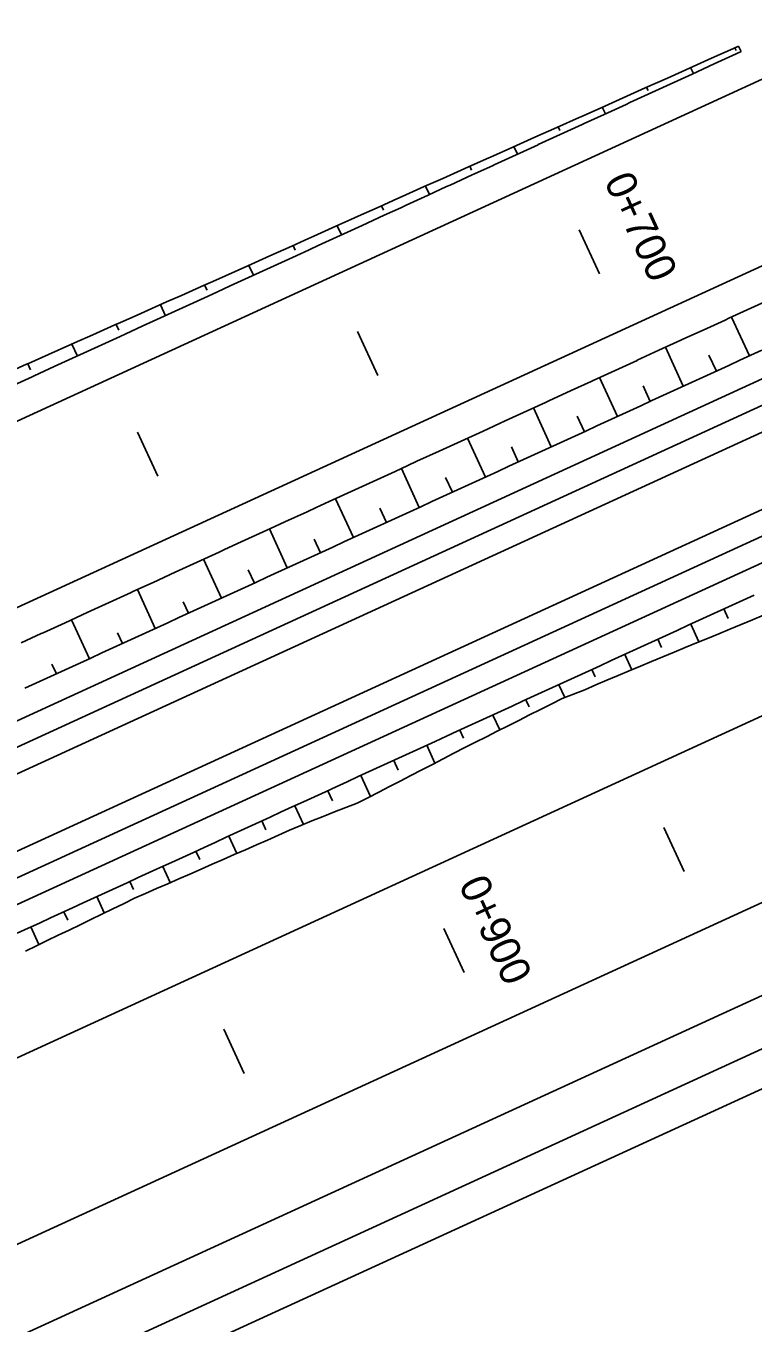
# Model space of a CAD drawing. Extents: x 6503541 to 6503743, y 5888004 to 5888145.
# Drawn here: x 6503612.436 to 6503613.157, y 5888058.691 to 5888059.977 of the extents above; entities that cross this region are included whole.
import ezdxf

# ---------------------------------------------------------------- set-up
doc = ezdxf.new("R2010")
doc.units = 0
doc.layers.add('12', color=7, linetype='Continuous')

msp = doc.modelspace()

# ---------------------------------------------------------------- linework, layer by layer
at = {"layer": '12'}
for p, q in [((6503605.1366, 5888055.919), (6503621.1114, 5888063.2433)), ((6503605.1466, 5888055.8972), (6503621.1214, 5888063.2215)), ((6503605.1756, 5888055.8339), (6503621.1505, 5888063.1582)), ((6503605.1856, 5888055.8121), (6503621.1605, 5888063.1364)), ((6503617.1884, 5888061.5832), (6503611.5845, 5888059.0139)), ((6503617.3575, 5888061.2145), (6503607.3899, 5888056.6445)), ((6503617.4275, 5888061.0618), (6503607.9932, 5888056.7363)), ((6503617.3425, 5888060.9305), (6503607.9659, 5888056.6314)), ((6503617.4389, 5888060.9218), (6503607.9859, 5888056.5878)), ((6503615.339, 5888060.9201), (6503611.5145, 5888059.1666)), ((6503617.4539, 5888060.8891), (6503608.0009, 5888056.555)), ((6503605.811, 5888056.2546), (6503615.7038, 5888060.7903)), ((6503605.6303, 5888055.9895), (6503615.7728, 5888060.6398)), ((6503613.1535, 5888059.6496), (6503613.1358, 5888059.6882)), ((6503613.088, 5888059.6196), (6503613.0703, 5888059.6582)), ((6503613.1134, 5888059.6505), (6503613.1208, 5888059.6346)), ((6503613.0226, 5888059.5895), (6503613.0049, 5888059.6282)), ((6503613.0483, 5888059.6199), (6503613.0553, 5888059.6045)), ((6503612.9571, 5888059.5595), (6503612.9394, 5888059.5982)), ((6503612.9829, 5888059.5898), (6503612.9899, 5888059.5745)), ((6503612.8917, 5888059.5295), (6503612.874, 5888059.5681)), ((6503612.9175, 5888059.5596), (6503612.9244, 5888059.5445)), ((6503612.8262, 5888059.4995), (6503612.8085, 5888059.5381)), ((6503612.8522, 5888059.5292), (6503612.859, 5888059.5145)), ((6503612.7608, 5888059.4695), (6503612.7431, 5888059.5081)), ((6503612.787, 5888059.4987), (6503612.7935, 5888059.4845)), ((6503612.6953, 5888059.4395), (6503612.6776, 5888059.4781)), ((6503612.7218, 5888059.4681), (6503612.7281, 5888059.4545)), ((6503612.6299, 5888059.4095), (6503612.6122, 5888059.4481)), ((6503612.6566, 5888059.4375), (6503612.6626, 5888059.4245)), ((6503612.5644, 5888059.3795), (6503612.5467, 5888059.4181)), ((6503612.5919, 5888059.406), (6503612.5972, 5888059.3945)), ((6503613.1325, 5888059.3893), (6503613.1282, 5888059.3988)), ((6503612.499, 5888059.3495), (6503612.4813, 5888059.3881)), ((6503613.0955, 5888059.3838), (6503613.1035, 5888059.3661)), ((6503612.5269, 5888059.375), (6503612.5317, 5888059.3645)), ((6503613.0665, 5888059.3606), (6503613.0627, 5888059.3688)), ((6503613.03, 5888059.3537), (6503613.037, 5888059.3386)), ((6503612.4619, 5888059.344), (6503612.4663, 5888059.3345)), ((6503613.0005, 5888059.3317), (6503612.9973, 5888059.3387)), ((6503612.9646, 5888059.3237), (6503612.9704, 5888059.311)), ((6503612.935, 5888059.3019), (6503612.9318, 5888059.3087)), ((6503612.8991, 5888059.2937), (6503612.9059, 5888059.2789)), ((6503612.8701, 5888059.2707), (6503612.8664, 5888059.2787)), ((6503612.8337, 5888059.2637), (6503612.8417, 5888059.2461)), ((6503612.8053, 5888059.2391), (6503612.8009, 5888059.2487)), ((6503612.7682, 5888059.2337), (6503612.7777, 5888059.2129)), ((6503612.7401, 5888059.2086), (6503612.7355, 5888059.2187)), ((6503612.7028, 5888059.2037), (6503612.7112, 5888059.1853)), ((6503612.6741, 5888059.1798), (6503612.67, 5888059.1887)), ((6503612.6373, 5888059.1737), (6503612.6452, 5888059.1565)), ((6503612.6084, 5888059.1504), (6503612.6046, 5888059.1587)), ((6503612.5719, 5888059.1437), (6503612.5792, 5888059.1276)), ((6503612.5427, 5888059.1209), (6503612.5391, 5888059.1287)), ((6503612.5064, 5888059.1137), (6503612.5138, 5888059.0975)), ((6503612.4776, 5888059.0902), (6503612.4737, 5888059.0987)), ((6503612.441, 5888059.0837), (6503612.449, 5888059.0661))]:
    msp.add_line(p, q, dxfattribs=at)
for points in [[(6503612.4147, 5888059.6316), (6503612.4366, 5888059.6413), (6503612.4385, 5888059.6422), (6503612.4586, 5888059.6511), (6503612.4805, 5888059.6608), (6503612.4842, 5888059.6625), (6503612.5024, 5888059.6706), (6503612.5244, 5888059.6803), (6503612.5299, 5888059.6828), (6503612.5463, 5888059.6901), (6503612.5682, 5888059.6998), (6503612.5756, 5888059.7031), (6503612.5902, 5888059.7096), (6503612.6121, 5888059.7193), (6503612.6213, 5888059.7234), (6503612.6341, 5888059.729), (6503612.656, 5888059.7388), (6503612.667, 5888059.7438), (6503612.6778, 5888059.7487), (6503612.6997, 5888059.7585), (6503612.7126, 5888059.7643), (6503612.7216, 5888059.7683), (6503612.7435, 5888059.7782), (6503612.7582, 5888059.7848), (6503612.7654, 5888059.788), (6503612.7873, 5888059.7978), (6503612.8038, 5888059.8052), (6503612.8092, 5888059.8076), (6503612.8311, 5888059.8174), (6503612.8495, 5888059.8256), (6503612.8531, 5888059.8272), (6503612.875, 5888059.837), (6503612.8951, 5888059.846), (6503612.8969, 5888059.8468), (6503612.9188, 5888059.8566), (6503612.9407, 5888059.8663), (6503612.9408, 5888059.8664), (6503612.9627, 5888059.8761), (6503612.9846, 5888059.8858), (6503612.9865, 5888059.8867), (6503613.0065, 5888059.8956), (6503613.0284, 5888059.9055), (6503613.0321, 5888059.9071), (6503613.0503, 5888059.9153), (6503613.0722, 5888059.9251), (6503613.0941, 5888059.9349), (6503613.116, 5888059.9447), (6503613.1379, 5888059.9545), (6503613.1429, 5888059.9566)], [(6503612.4205, 5888059.619), (6503612.4423, 5888059.629), (6503612.4442, 5888059.6298), (6503612.4641, 5888059.639), (6503612.4859, 5888059.649), (6503612.4896, 5888059.6507), (6503612.5078, 5888059.659), (6503612.5296, 5888059.669), (6503612.5351, 5888059.6715), (6503612.5514, 5888059.679), (6503612.5732, 5888059.689), (6503612.5805, 5888059.6923), (6503612.595, 5888059.699), (6503612.6168, 5888059.709), (6503612.626, 5888059.7132), (6503612.6387, 5888059.719), (6503612.6605, 5888059.729), (6503612.6714, 5888059.734), (6503612.6823, 5888059.739), (6503612.7041, 5888059.749), (6503612.7169, 5888059.7549), (6503612.7259, 5888059.759), (6503612.7477, 5888059.769), (6503612.7623, 5888059.7757), (6503612.7696, 5888059.779), (6503612.7914, 5888059.789), (6503612.8078, 5888059.7965), (6503612.8132, 5888059.799), (6503612.835, 5888059.809), (6503612.8532, 5888059.8174), (6503612.8568, 5888059.819), (6503612.8786, 5888059.829), (6503612.8987, 5888059.8382), (6503612.9004, 5888059.839), (6503612.9223, 5888059.849), (6503612.9441, 5888059.859), (6503612.9441, 5888059.8591), (6503612.9659, 5888059.869), (6503612.9877, 5888059.879), (6503612.9896, 5888059.8799), (6503613.0095, 5888059.889), (6503613.0313, 5888059.899), (6503613.035, 5888059.9007), (6503613.0532, 5888059.909), (6503613.075, 5888059.919), (6503613.0968, 5888059.929), (6503613.1186, 5888059.939), (6503613.1404, 5888059.9491), (6503613.1453, 5888059.9513)], [(6503613.1392, 5888059.955), (6503613.1404, 5888059.9523)], [(6503613.1429, 5888059.9566), (6503613.1453, 5888059.9513)], [(6503613.0953, 5888059.9354), (6503613.098, 5888059.9296)], [(6503613.0515, 5888059.9158), (6503613.053, 5888059.9127)], [(6503613.0077, 5888059.8962), (6503613.0107, 5888059.8896)], [(6503612.9639, 5888059.8766), (6503612.9655, 5888059.8731)], [(6503612.92, 5888059.8571), (6503612.9235, 5888059.8496)], [(6503612.8762, 5888059.8376), (6503612.878, 5888059.8336)], [(6503612.8324, 5888059.818), (6503612.8362, 5888059.8096)], [(6503612.7886, 5888059.7984), (6503612.7906, 5888059.794)], [(6503612.7447, 5888059.7787), (6503612.7489, 5888059.7696)], [(6503612.9848, 5888059.7747), (6503613.0048, 5888059.7311)], [(6503612.701, 5888059.7591), (6503612.7031, 5888059.7543)], [(6503612.6572, 5888059.7394), (6503612.6617, 5888059.7296)], [(6503612.6133, 5888059.7198), (6503612.6157, 5888059.7147)], [(6503612.4313, 5888059.3652), (6503612.4513, 5888059.3744), (6503612.4531, 5888059.3752), (6503612.4749, 5888059.3852), (6503612.4967, 5888059.3952), (6503612.4968, 5888059.3952), (6503612.5185, 5888059.4052), (6503612.5403, 5888059.4152), (6503612.5422, 5888059.416), (6503612.5621, 5888059.4252), (6503612.584, 5888059.4352), (6503612.5877, 5888059.4369), (6503612.6058, 5888059.4452), (6503612.6276, 5888059.4552), (6503612.6331, 5888059.4577), (6503612.6494, 5888059.4652), (6503612.6712, 5888059.4752), (6503612.6786, 5888059.4785), (6503612.693, 5888059.4852), (6503612.7149, 5888059.4952), (6503612.724, 5888059.4994), (6503612.7367, 5888059.5052), (6503612.7585, 5888059.5152), (6503612.7695, 5888059.5202), (6503612.7803, 5888059.5252), (6503612.8021, 5888059.5352), (6503612.8149, 5888059.5411), (6503612.8239, 5888059.5452), (6503612.8458, 5888059.5552), (6503612.8604, 5888059.5619), (6503612.8676, 5888059.5652), (6503612.8894, 5888059.5752), (6503612.9058, 5888059.5827), (6503612.9112, 5888059.5852), (6503612.933, 5888059.5952), (6503612.9513, 5888059.6036), (6503612.9548, 5888059.6052), (6503612.9767, 5888059.6152), (6503612.9967, 5888059.6244), (6503612.9985, 5888059.6252), (6503613.0203, 5888059.6352), (6503613.0421, 5888059.6452), (6503613.0422, 5888059.6453), (6503613.0639, 5888059.6552), (6503613.0857, 5888059.6652), (6503613.0876, 5888059.6661), (6503613.1076, 5888059.6752), (6503613.1294, 5888059.6852), (6503613.1331, 5888059.6869), (6503613.1512, 5888059.6952), (6503613.173, 5888059.7052)], [(6503612.5695, 5888059.7004), (6503612.5744, 5888059.6895)], [(6503612.5256, 5888059.6809), (6503612.5282, 5888059.6752)], [(6503612.4817, 5888059.6614), (6503612.4872, 5888059.6495)], [(6503612.7849, 5888059.6303), (6503612.7649, 5888059.6739)], [(6503612.7296, 5888059.4552), (6503612.7405, 5888059.4602), (6503612.7514, 5888059.4652), (6503612.7623, 5888059.4702), (6503612.7732, 5888059.4752), (6503612.7842, 5888059.4802), (6503612.7951, 5888059.4852), (6503612.806, 5888059.4902), (6503612.8169, 5888059.4952), (6503612.8278, 5888059.5002), (6503612.8387, 5888059.5052), (6503612.8496, 5888059.5102), (6503612.8605, 5888059.5152), (6503612.8714, 5888059.5202), (6503612.8823, 5888059.5252), (6503612.8932, 5888059.5302), (6503612.9041, 5888059.5352), (6503612.9151, 5888059.5402), (6503612.926, 5888059.5452), (6503612.9369, 5888059.5502), (6503612.9478, 5888059.5552), (6503612.9587, 5888059.5602), (6503612.9696, 5888059.5652), (6503612.9805, 5888059.5702), (6503612.9914, 5888059.5752), (6503613.0023, 5888059.5802), (6503613.0132, 5888059.5853), (6503613.0241, 5888059.5903), (6503613.035, 5888059.5953), (6503613.0459, 5888059.6003), (6503613.0569, 5888059.6053), (6503613.0678, 5888059.6103), (6503613.0787, 5888059.6153), (6503613.0896, 5888059.6203), (6503613.1005, 5888059.6253), (6503613.1114, 5888059.6303), (6503613.1223, 5888059.6353), (6503613.1332, 5888059.6403), (6503613.1441, 5888059.6453), (6503613.155, 5888059.6503), (6503613.1659, 5888059.6553)], [(6503612.4379, 5888059.6419), (6503612.4407, 5888059.6357)], [(6503612.5668, 5888059.5303), (6503612.5468, 5888059.5739)], [(6503612.4351, 5888059.3202), (6503612.446, 5888059.3252), (6503612.4569, 5888059.3302), (6503612.4678, 5888059.3352), (6503612.4787, 5888059.3402), (6503612.4896, 5888059.3452), (6503612.5005, 5888059.3502), (6503612.5114, 5888059.3552), (6503612.5224, 5888059.3602), (6503612.5333, 5888059.3652), (6503612.5442, 5888059.3702), (6503612.5551, 5888059.3752), (6503612.566, 5888059.3802), (6503612.5769, 5888059.3852), (6503612.5878, 5888059.3902), (6503612.5987, 5888059.3952), (6503612.6096, 5888059.4002), (6503612.6205, 5888059.4052), (6503612.6314, 5888059.4102), (6503612.6423, 5888059.4152), (6503612.6533, 5888059.4202), (6503612.6642, 5888059.4252), (6503612.6751, 5888059.4302), (6503612.686, 5888059.4352), (6503612.6969, 5888059.4402), (6503612.7078, 5888059.4452), (6503612.7187, 5888059.4502), (6503612.7296, 5888059.4552)], [(6503612.8202, 5888059.2576), (6503612.8311, 5888059.2626), (6503612.842, 5888059.2676), (6503612.853, 5888059.2726), (6503612.8639, 5888059.2776), (6503612.8748, 5888059.2826), (6503612.8857, 5888059.2876), (6503612.8966, 5888059.2926), (6503612.9075, 5888059.2976), (6503612.9184, 5888059.3026), (6503612.9293, 5888059.3076), (6503612.9402, 5888059.3126), (6503612.9511, 5888059.3176), (6503612.962, 5888059.3226), (6503612.9729, 5888059.3276), (6503612.9839, 5888059.3326), (6503612.9948, 5888059.3376), (6503613.0057, 5888059.3426), (6503613.0166, 5888059.3476), (6503613.0275, 5888059.3526), (6503613.0384, 5888059.3576), (6503613.0493, 5888059.3626), (6503613.0602, 5888059.3676), (6503613.0711, 5888059.3726), (6503613.082, 5888059.3776), (6503613.0929, 5888059.3826), (6503613.1038, 5888059.3876), (6503613.1148, 5888059.3926), (6503613.1257, 5888059.3976), (6503613.1366, 5888059.4026), (6503613.1475, 5888059.4076), (6503613.1584, 5888059.4126)], [(6503612.4357, 5888059.0597), (6503612.4465, 5888059.0649), (6503612.4573, 5888059.0702), (6503612.4681, 5888059.0754), (6503612.4789, 5888059.0806), (6503612.4897, 5888059.0858), (6503612.5005, 5888059.0911), (6503612.5113, 5888059.0963), (6503612.5221, 5888059.1015), (6503612.533, 5888059.1067), (6503612.5438, 5888059.112), (6503612.5547, 5888059.1168), (6503612.5657, 5888059.1217), (6503612.5767, 5888059.1265), (6503612.5877, 5888059.1313), (6503612.5987, 5888059.1361), (6503612.6097, 5888059.1409), (6503612.6207, 5888059.1457), (6503612.6317, 5888059.1505), (6503612.6427, 5888059.1554), (6503612.6537, 5888059.1602), (6503612.6647, 5888059.165), (6503612.6757, 5888059.1698), (6503612.6866, 5888059.1746), (6503612.6976, 5888059.1794), (6503612.7086, 5888059.1843), (6503612.7197, 5888059.1888), (6503612.7309, 5888059.1932), (6503612.7421, 5888059.1976), (6503612.7533, 5888059.2019), (6503612.7645, 5888059.2063), (6503612.7753, 5888059.2117), (6503612.7859, 5888059.2172), (6503612.7966, 5888059.2227), (6503612.8073, 5888059.2282), (6503612.8179, 5888059.2338), (6503612.8286, 5888059.2393), (6503612.8393, 5888059.2448), (6503612.8499, 5888059.2504), (6503612.8606, 5888059.2559), (6503612.8713, 5888059.2614), (6503612.882, 5888059.2668), (6503612.8927, 5888059.2722), (6503612.9034, 5888059.2776), (6503612.9142, 5888059.283), (6503612.9249, 5888059.2884), (6503612.9356, 5888059.2938), (6503612.9463, 5888059.2992), (6503612.9571, 5888059.3046), (6503612.9678, 5888059.31), (6503612.979, 5888059.3143), (6503612.9902, 5888059.3188), (6503613.0012, 5888059.3235), (6503613.0123, 5888059.3282), (6503613.0233, 5888059.3329), (6503613.0344, 5888059.3375), (6503613.0455, 5888059.3421), (6503613.0566, 5888059.3467), (6503613.0677, 5888059.3513), (6503613.0788, 5888059.3559), (6503613.0899, 5888059.3605), (6503613.101, 5888059.3651), (6503613.1121, 5888059.3697), (6503613.1232, 5888059.3743), (6503613.1343, 5888059.3788), (6503613.1454, 5888059.3834), (6503613.1565, 5888059.388), (6503613.1675, 5888059.3926)], [(6503612.4275, 5888059.0775), (6503612.4384, 5888059.0825), (6503612.4494, 5888059.0875), (6503612.4603, 5888059.0925), (6503612.4712, 5888059.0975), (6503612.4821, 5888059.1025), (6503612.493, 5888059.1075), (6503612.5039, 5888059.1125), (6503612.5148, 5888059.1175), (6503612.5257, 5888059.1225), (6503612.5366, 5888059.1275), (6503612.5475, 5888059.1325), (6503612.5584, 5888059.1375), (6503612.5693, 5888059.1425), (6503612.5803, 5888059.1475), (6503612.5912, 5888059.1525), (6503612.6021, 5888059.1575), (6503612.613, 5888059.1625), (6503612.6239, 5888059.1675), (6503612.6348, 5888059.1725), (6503612.6457, 5888059.1775), (6503612.6566, 5888059.1825), (6503612.6675, 5888059.1875), (6503612.6784, 5888059.1926), (6503612.6893, 5888059.1976), (6503612.7002, 5888059.2026), (6503612.7112, 5888059.2076), (6503612.7221, 5888059.2126), (6503612.733, 5888059.2176), (6503612.7439, 5888059.2226), (6503612.7548, 5888059.2276), (6503612.7657, 5888059.2326), (6503612.7766, 5888059.2376), (6503612.7875, 5888059.2426), (6503612.7984, 5888059.2476), (6503612.8093, 5888059.2526), (6503612.8202, 5888059.2576)], [(6503613.0888, 5888059.1386), (6503613.0688, 5888059.1822)], [(6503612.8506, 5888059.0822), (6503612.8706, 5888059.0386)], [(6503612.6525, 5888058.9385), (6503612.6325, 5888058.9822)]]:
    msp.add_lwpolyline(points, dxfattribs=at)

# ---------------------------------------------------------------- texts
for s, p in [('0+700', (6503613.009, 5888059.823)), ('0+900', (6503612.8648, 5888059.1259))]:
    msp.add_text(s, height=0.03, rotation=294.6311, dxfattribs=at).set_placement(p)

doc.saveas('drawing.dxf')
